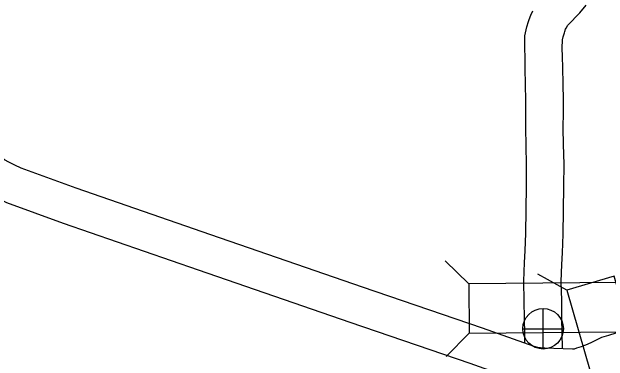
# Model space of a CAD drawing. Extents: x 1374139 to 1377472, y 1168351 to 1170484.
# Drawn here: x 1374493.33 to 1374541.11, y 1170050.35 to 1170078.34 of the extents above; entities that cross this region are included whole.
import ezdxf

# ---------------------------------------------------------------- set-up
doc = ezdxf.new("R2010")
doc.units = 0
doc.layers.add('Default', color=7, linetype='Continuous')

msp = doc.modelspace()

# ---------------------------------------------------------------- linework, layer by layer
at = {"layer": 'Default'}
for p, q in [((1374529.937, 1170056.546), (1374528.053, 1170058.396)), ((1374537.797, 1170056.043), (1374535.485, 1170057.318)), ((1374535.898, 1170051.313), (1374535.898, 1170054.563)), ((1374529.973, 1170052.586), (1374528.124, 1170050.703)), ((1374534.273, 1170052.938), (1374537.523, 1170052.938))]:
    msp.add_line(p, q, dxfattribs=at)
for points in [[(1374537.887, 1170077.279), (1374538.844, 1170078.271), (1374539.345, 1170078.883)], [(1374534.435, 1170051.792), (1374534.423, 1170052.524), (1374534.403, 1170053.761), (1374534.39, 1170055.152), (1374534.343, 1170056.74), (1374534.403, 1170058.246), (1374534.467, 1170059.172), (1374534.512, 1170060.595), (1374534.541, 1170062.455), (1374534.569, 1170064.39), (1374534.58, 1170066.09), (1374534.535, 1170067.634), (1374534.512, 1170069.012), (1374534.521, 1170070.329), (1374534.526, 1170071.247), (1374534.495, 1170072.522), (1374534.474, 1170073.791), (1374534.449, 1170074.702), (1374534.437, 1170075.418), (1374534.445, 1170076.415), (1374534.596, 1170077.144), (1374534.739, 1170077.562), (1374534.785, 1170077.722), (1374534.925, 1170078.083), (1374535.074, 1170078.426)], [(1374537.442, 1170051.369), (1374537.422, 1170052.573), (1374537.402, 1170053.799), (1374537.389, 1170055.21), (1374537.345, 1170056.725), (1374537.399, 1170058.083), (1374537.464, 1170059.021), (1374537.511, 1170060.524), (1374537.54, 1170062.409), (1374537.568, 1170064.359), (1374537.58, 1170066.124), (1374537.534, 1170067.702), (1374537.513, 1170069.026), (1374537.521, 1170070.312), (1374537.526, 1170071.276), (1374537.494, 1170072.583), (1374537.473, 1170073.857), (1374537.448, 1170074.767), (1374537.438, 1170075.432), (1374537.443, 1170076.097), (1374537.496, 1170076.352), (1374537.601, 1170076.659), (1374537.63, 1170076.761), (1374537.701, 1170076.944), (1374537.745, 1170077.045), (1374537.887, 1170077.279)], [(1374536.05, 1170051.383), (1374535.679, 1170051.407), (1374535.593, 1170051.413), (1374535.175, 1170051.516), (1374531.029, 1170052.987), (1374521.411, 1170056.276), (1374509.262, 1170060.462), (1374498.476, 1170064.206), (1374494.06, 1170065.807), (1374493.56, 1170066.044), (1374493.075, 1170066.282), (1374492.722, 1170066.48), (1374492.36, 1170066.759), (1374492.035, 1170067.008), (1374491.532, 1170067.408), (1374491.108, 1170067.734), (1374490.295, 1170068.43), (1374490.14, 1170068.572)], [(1374536.05, 1170051.383), (1374535.679, 1170051.407), (1374535.593, 1170051.413), (1374535.175, 1170051.516), (1374531.029, 1170052.987), (1374521.411, 1170056.276), (1374509.262, 1170060.462), (1374498.476, 1170064.206), (1374494.06, 1170065.807), (1374493.56, 1170066.044), (1374493.075, 1170066.282), (1374492.722, 1170066.48), (1374492.36, 1170066.759), (1374492.035, 1170067.008), (1374491.532, 1170067.408), (1374491.108, 1170067.734), (1374490.295, 1170068.43), (1374490.14, 1170068.572)], [(1374535.862, 1170048.389), (1374535.474, 1170048.414), (1374535.12, 1170048.44), (1374534.314, 1170048.638), (1374530.042, 1170050.153), (1374520.437, 1170053.438), (1374508.281, 1170057.626), (1374497.472, 1170061.379), (1374492.906, 1170063.035), (1374492.259, 1170063.341), (1374491.677, 1170063.626), (1374491.062, 1170063.972), (1374490.534, 1170064.379), (1374490.191, 1170064.641), (1374489.683, 1170065.045), (1374489.216, 1170065.405), (1374488.308, 1170066.182), (1374488.117, 1170066.356)], [(1374548.758, 1170052.11), (1374547.945, 1170052.213), (1374547.648, 1170052.292), (1374547.321, 1170052.378), (1374546.932, 1170052.5), (1374546.288, 1170052.643), (1374545.807, 1170052.757), (1374545.12, 1170052.9), (1374543.92, 1170053.008), (1374543.014, 1170052.878), (1374542.44, 1170052.776), (1374541.721, 1170052.596), (1374541.14, 1170052.387), (1374540.585, 1170052.227), (1374539.824, 1170051.859), (1374539.42, 1170051.676), (1374539.218, 1170051.59), (1374538.938, 1170051.494), (1374538.582, 1170051.375), (1374538.381, 1170051.313), (1374538.256, 1170051.291), (1374536.019, 1170051.385)]]:
    msp.add_lwpolyline(points, dxfattribs=at)
for points in [[(1374544.901, 1170045.73), (1374541.601, 1170057.143), (1374537.797, 1170056.043), (1374541.096, 1170044.63)], [(1374529.973, 1170052.586), (1374541.853, 1170052.696), (1374541.816, 1170056.656), (1374529.937, 1170056.546)]]:
    msp.add_lwpolyline(points, close=True, dxfattribs=at)
msp.add_circle((1374535.898, 1170052.938), 1.625, dxfattribs=at)

doc.saveas('drawing.dxf')
